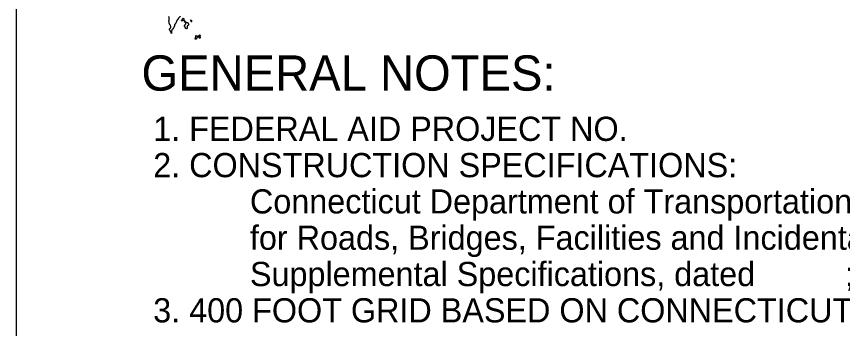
# Model space of a CAD drawing. Extents: x 0 to 2603, y -226 to 830.
# Drawn here: x 0 to 163.9, y 398.7 to 460.5 of the extents above; entities that cross this region are included whole.
import ezdxf

# ---------------------------------------------------------------- set-up
doc = ezdxf.new("R2010")
doc.units = 0
for name, color, linetype in [('CT_Border_Perimeter_Shape', 7, 'Continuous'), ('CT_TSH_Annotation_General_Notes', 7, 'Continuous'), ('CT_TSH_Map_Town_Limits', 7, 'Continuous')]:
    doc.layers.add(name, color=color, linetype=linetype)

msp = doc.modelspace()

# ---------------------------------------------------------------- linework, layer by layer
at = {"layer": 'CT_Border_Perimeter_Shape'}
msp.add_lwpolyline([(0, 830), (1270, 830), (1270, 0), (0, 0)], close=True, dxfattribs=at)
at = {"layer": 'CT_TSH_Map_Town_Limits'}
for points in [[(30.57, 458.24), (30.58, 458.28), (30.6, 458.36), (30.61, 458.52), (30.59, 458.67), (30.55, 458.77), (30.49, 458.87), (30.45, 458.91), (30.38, 459.03), (30.36, 459.08), (30.33, 459.12), (30.32, 459.15), (30.31, 459.25), (30.3, 459.29), (30.28, 459.4), (30.27, 459.44), (30.25, 459.56), (30.25, 459.61), (30.26, 459.68), (30.27, 459.74), (30.28, 459.82), (30.3, 459.96), (30.31, 460.06), (30.3, 460.21), (30.29, 460.32), (30.28, 460.41), (30.26, 460.47), (30.24, 460.54)], [(31.61, 459.2), (31.57, 459.16), (31.55, 459.13), (31.52, 459.06), (31.49, 459.03), (31.45, 459), (31.42, 458.97), (31.4, 458.93)], [(31.77, 459.64), (31.77, 459.62), (31.74, 459.56), (31.73, 459.49), (31.68, 459.39), (31.66, 459.35), (31.65, 459.31), (31.63, 459.28), (31.64, 459.26), (31.68, 459.28), (31.69, 459.28), (31.69, 459.27), (31.63, 459.21), (31.61, 459.2)], [(31.84, 459.77), (31.83, 459.76), (31.81, 459.76), (31.8, 459.72), (31.8, 459.71), (31.76, 459.7), (31.75, 459.67), (31.77, 459.64)], [(31.98, 459.9), (31.97, 459.86), (31.91, 459.82), (31.87, 459.81), (31.84, 459.77)], [(32.05, 459.99), (32.03, 459.99), (31.98, 459.97), (31.97, 459.96), (31.98, 459.91), (31.98, 459.9)], [(32.11, 460.08), (32.12, 460.07), (32.13, 460.06), (32.08, 460.03), (32.06, 459.99), (32.05, 459.99)], [(32.14, 460.18), (32.13, 460.17), (32.09, 460.15), (32.08, 460.13), (32.08, 460.1), (32.09, 460.08), (32.11, 460.08)], [(32.17, 460.23), (32.15, 460.21), (32.14, 460.19), (32.14, 460.18)], [(32.31, 460.37), (32.29, 460.36), (32.25, 460.33), (32.22, 460.28), (32.2, 460.25), (32.17, 460.23)], [(32.45, 460.52), (32.43, 460.47), (32.41, 460.45), (32.35, 460.41), (32.32, 460.39), (32.31, 460.37)], [(32.51, 460.63), (32.48, 460.6), (32.45, 460.52)], [(32.85, 459.67), (32.83, 459.67), (32.82, 459.64), (32.82, 459.64), (32.81, 459.64), (32.8, 459.67), (32.8, 459.68), (32.79, 459.7), (32.77, 459.71), (32.75, 459.7), (32.74, 459.72), (32.74, 459.74), (32.77, 459.78), (32.78, 459.8)], [(32.78, 459.8), (32.85, 459.87), (32.88, 459.9)], [(33.06, 459.75), (33.04, 459.73), (33.03, 459.71), (32.99, 459.67), (32.94, 459.65), (32.9, 459.66), (32.89, 459.65), (32.88, 459.63), (32.87, 459.64), (32.87, 459.66), (32.87, 459.67), (32.85, 459.67)], [(32.88, 459.9), (32.89, 459.92), (32.91, 459.99), (32.94, 460.06), (32.96, 460.08), (33.01, 460.1), (33.04, 460.12), (33.06, 460.2), (33.06, 460.21), (33.07, 460.21)], [(33.22, 460.06), (33.21, 460.05), (33.2, 459.96), (33.2, 459.95), (33.21, 459.92), (33.23, 459.89), (33.23, 459.87), (33.16, 459.87), (33.16, 459.86), (33.14, 459.81), (33.06, 459.75)], [(33.07, 460.21), (33.08, 460.2), (33.14, 460.17), (33.18, 460.14), (33.21, 460.13), (33.23, 460.1), (33.22, 460.07), (33.22, 460.06)], [(33.37, 459.52), (33.37, 459.56), (33.32, 459.65), (33.31, 459.7), (33.28, 459.77), (33.29, 459.79), (33.29, 459.8), (33.3, 459.8), (33.33, 459.74), (33.34, 459.7), (33.38, 459.64), (33.42, 459.59), (33.45, 459.56), (33.47, 459.54)], [(33.33, 458.62), (33.33, 458.63), (33.33, 458.67), (33.31, 458.69), (33.3, 458.7), (33.39, 458.8), (33.41, 458.85), (33.43, 458.89), (33.5, 458.94), (33.53, 458.97), (33.57, 459.01)], [(33.57, 459.01), (33.6, 459.07), (33.61, 459.14), (33.61, 459.19), (33.59, 459.24), (33.54, 459.29), (33.51, 459.32), (33.48, 459.36), (33.45, 459.4), (33.4, 459.47), (33.37, 459.52)], [(33.91, 459.28), (33.86, 459.27), (33.76, 459.32), (33.71, 459.37), (33.67, 459.38), (33.62, 459.38), (33.59, 459.4), (33.55, 459.44), (33.52, 459.45), (33.5, 459.47), (33.47, 459.54)], [(34.26, 458.89), (34.25, 458.92), (34.22, 458.94), (34.2, 458.98), (34.2, 459.02), (34.19, 459.04), (34.16, 459.06), (34.13, 459.11), (34.11, 459.17), (34.1, 459.22), (34.1, 459.26), (34.1, 459.28), (34.08, 459.29), (34.04, 459.3), (33.96, 459.28), (33.91, 459.28)], [(34.6, 459.73), (34.62, 459.65), (34.62, 459.63), (34.64, 459.58), (34.65, 459.55), (34.7, 459.52), (34.75, 459.51), (34.77, 459.52), (34.8, 459.56), (34.81, 459.6), (34.79, 459.68), (34.78, 459.71), (34.75, 459.74), (34.74, 459.75), (34.7, 459.75), (34.67, 459.76), (34.61, 459.81), (34.56, 459.86), (34.55, 459.86), (34.52, 459.85), (34.5, 459.84), (34.5, 459.83), (34.53, 459.82), (34.56, 459.81), (34.58, 459.78), (34.6, 459.74), (34.6, 459.73)], [(30.44, 457.83), (30.41, 457.87), (30.39, 457.87), (30.38, 457.89), (30.37, 457.94), (30.36, 458), (30.39, 458.08)], [(30.57, 458.24), (30.44, 458.15), (30.4, 458.09), (30.39, 458.08)], [(30.52, 457.67), (30.52, 457.67), (30.5, 457.75), (30.45, 457.83), (30.44, 457.83)], [(30.78, 457.2), (30.77, 457.19), (30.75, 457.2), (30.72, 457.25), (30.69, 457.37), (30.66, 457.43), (30.6, 457.52), (30.55, 457.59), (30.55, 457.62), (30.55, 457.65), (30.54, 457.66), (30.52, 457.67)], [(30.77, 457.65), (30.76, 457.61), (30.75, 457.55), (30.74, 457.51), (30.75, 457.48), (30.76, 457.46), (30.75, 457.39), (30.75, 457.37), (30.77, 457.34), (30.77, 457.33), (30.78, 457.25)], [(30.97, 458.04), (30.96, 458.04), (30.93, 458.02), (30.88, 457.96), (30.85, 457.91), (30.83, 457.85), (30.82, 457.81), (30.81, 457.79), (30.81, 457.78), (30.83, 457.76), (30.83, 457.75), (30.78, 457.67), (30.77, 457.65)], [(31.08, 458.16), (31.07, 458.16), (31.06, 458.1), (31.03, 458.06), (31.02, 458.03), (31, 458.02), (30.98, 458.03), (30.97, 458.04)], [(31.13, 458.23), (31.11, 458.21), (31.1, 458.18), (31.08, 458.16)], [(31.22, 458.38), (31.21, 458.36), (31.18, 458.3), (31.16, 458.24), (31.13, 458.23)], [(31.4, 458.93), (31.36, 458.9), (31.35, 458.82), (31.35, 458.78), (31.37, 458.75), (31.37, 458.71), (31.35, 458.62), (31.3, 458.53), (31.27, 458.5), (31.26, 458.46), (31.25, 458.44), (31.23, 458.42), (31.22, 458.38)], [(33.56, 458.17), (33.56, 458.21), (33.56, 458.29), (33.54, 458.31), (33.5, 458.36), (33.45, 458.45), (33.44, 458.47), (33.4, 458.48), (33.39, 458.49), (33.36, 458.56), (33.35, 458.59), (33.33, 458.62)], [(33.88, 458.25), (33.88, 458.23), (33.87, 458.2), (33.86, 458.19), (33.81, 458.18), (33.77, 458.15), (33.73, 458.14), (33.71, 458.11), (33.71, 458.1), (33.67, 458.11), (33.63, 458.15), (33.62, 458.15), (33.6, 458.15), (33.58, 458.15), (33.56, 458.17)], [(34.14, 458.84), (34.11, 458.84), (34.09, 458.81), (33.96, 458.71), (33.94, 458.69), (33.87, 458.68), (33.85, 458.67), (33.84, 458.64), (33.84, 458.58), (33.83, 458.49), (33.84, 458.47)], [(33.84, 458.47), (33.86, 458.35), (33.88, 458.27), (33.88, 458.25)], [(34.18, 458.87), (34.14, 458.84)], [(34.21, 458.89), (34.19, 458.88), (34.18, 458.87)], [(34.26, 458.89), (34.26, 458.88), (34.24, 458.88), (34.21, 458.89)], [(30.78, 457.25), (30.78, 457.2)], [(35.44, 456.13), (35.43, 456.18), (35.5, 456.25), (35.51, 456.26), (35.53, 456.42), (35.55, 456.47)], [(35.8, 456.28), (35.77, 456.27), (35.74, 456.26), (35.73, 456.22), (35.71, 456.16), (35.7, 456.14), (35.69, 456.13), (35.68, 456.07), (35.67, 456.06), (35.63, 456.06), (35.62, 456.06), (35.6, 456.04), (35.54, 456.06), (35.5, 456.06), (35.45, 456.06), (35.45, 456.06), (35.45, 456.1), (35.44, 456.13)], [(35.55, 456.47), (35.57, 456.5), (35.59, 456.52), (35.61, 456.58), (35.61, 456.64), (35.62, 456.69), (35.66, 456.75), (35.68, 456.75), (35.71, 456.73), (35.77, 456.67), (35.8, 456.65), (35.9, 456.64), (35.93, 456.64)], [(36.21, 456.35), (36.19, 456.35), (36.18, 456.37), (36.17, 456.41), (36.13, 456.44), (36.09, 456.47), (36.06, 456.46), (35.99, 456.48), (35.95, 456.48), (35.9, 456.45), (35.86, 456.41), (35.84, 456.38), (35.82, 456.3), (35.81, 456.28), (35.8, 456.28)], [(36.48, 456.85), (36.4, 456.84), (36.33, 456.83), (36.28, 456.79), (36.24, 456.75), (36.22, 456.7), (36.2, 456.67), (36.17, 456.64), (36.14, 456.63), (36.02, 456.61), (35.98, 456.62), (35.93, 456.64)], [(36.31, 456.38), (36.29, 456.37), (36.24, 456.38), (36.22, 456.36), (36.21, 456.35)], [(36.24, 456.34), (36.25, 456.34), (36.29, 456.34), (36.31, 456.35)], [(36.47, 456.29), (36.41, 456.25), (36.39, 456.23), (36.38, 456.22), (36.33, 456.23), (36.3, 456.24), (36.24, 456.33), (36.24, 456.34)], [(36.35, 456.42), (36.32, 456.39), (36.31, 456.38)], [(36.31, 456.35), (36.33, 456.36), (36.36, 456.4)], [(36.48, 456.76), (36.45, 456.75), (36.41, 456.72), (36.39, 456.71), (36.39, 456.66), (36.4, 456.61), (36.39, 456.56), (36.38, 456.55), (36.36, 456.54), (36.35, 456.5), (36.36, 456.45), (36.35, 456.43), (36.35, 456.42)], [(36.48, 456.54), (36.43, 456.52), (36.43, 456.51), (36.45, 456.49), (36.45, 456.48), (36.44, 456.47), (36.43, 456.4), (36.43, 456.39), (36.41, 456.38), (36.39, 456.38), (36.39, 456.41), (36.37, 456.4), (36.36, 456.4)], [(36.48, 456.54), (36.47, 456.29)], [(36.48, 456.85), (36.48, 456.76)]]:
    msp.add_lwpolyline(points, dxfattribs=at)

# ---------------------------------------------------------------- texts
at = {"layer": 'CT_TSH_Annotation_General_Notes'}
for s, height, p in [('GENERAL NOTES:', 7, (24.8, 445.83)), ('1. FEDERAL AID PROJECT NO.', 4.8, (27.13, 435.87)), ('2. CONSTRUCTION SPECIFICATIONS:  ', 4.8, (27.13, 428.67)), ('Connecticut Department of Transportation, Standard Specifications', 4.8, (46.33, 421.47)), ('for Roads, Bridges, Facilities and Incidental Construction, Form 817, dated 2016; ', 4.8, (46.33, 414.27)), ('Supplemental Specifications, dated          ; and Special Provisions', 4.8, (46.33, 407.07)), ('3. 400 FOOT GRID BASED ON CONNECTICUT COORDINATE ', 4.8, (27.13, 399.87))]:
    msp.add_text(s, height=height, dxfattribs=at).set_placement(p)

doc.saveas('drawing.dxf')
